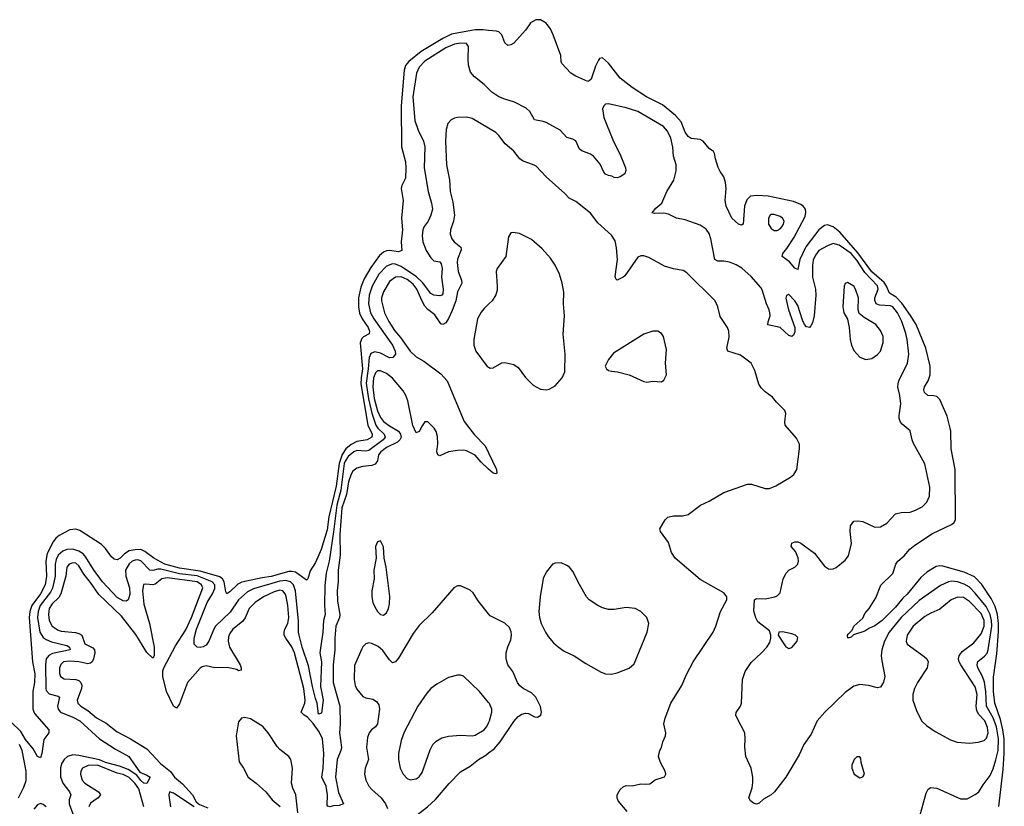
# Model space of a CAD drawing. Header units: inches. Extents: x 1473912 to 1647258, y 640388 to 773423.
# Tile 336 of 420: x 1556830 to 1563486, y 734713 to 740032. Entities that reach past the tile are written whole.
import ezdxf

# ---------------------------------------------------------------- set-up
doc = ezdxf.new("R2010")
doc.units = ezdxf.units.IN
doc.header["$MEASUREMENT"] = 0
for name, color, linetype in [('B5753', 7, 'Continuous'), ('B5763', 7, 'Continuous'), ('B5764', 7, 'Continuous')]:
    doc.layers.add(name, color=color, linetype=linetype)

msp = doc.modelspace()

# ---------------------------------------------------------------- linework, layer by layer
at = {"layer": 'B5753', "color": 5}
for points, elevation in [([(1560000, 739959.4), (1559963.1, 739963.1), (1559910, 739963.5), (1559750, 739934.7), (1559690, 739905.3), (1559544.3, 739815.7), (1559460.1, 739750), (1559439, 739721), (1559430.4, 739690), (1559408.5, 739450), (1559412, 739172), (1559438.8, 739070), (1559441.5, 739030), (1559439.3, 738960.7), (1559412.8, 738910), (1559410.2, 738890), (1559422.7, 738810), (1559412.1, 738690), (1559418.2, 738610), (1559410.2, 738530), (1559413.1, 738470), (1559390, 738462), (1559330, 738470.6), (1559310, 738468), (1559290, 738459.1), (1559263, 738437), (1559203.4, 738356.6), (1559160.1, 738279.9), (1559135.8, 738224.2), (1559121, 738150), (1559120.9, 738090), (1559128.2, 738048.2), (1559144.4, 738010), (1559185.4, 737950), (1559195.4, 737924.6), (1559192.6, 737907.4), (1559153.6, 737886.4), (1559143.7, 737876.2), (1559132.7, 737847.3), (1559148, 737670), (1559138, 737610), (1559136.7, 737570), (1559184.2, 737290), (1559212.2, 737230), (1559211.2, 737210), (1559178.3, 737190), (1559110, 737179.5), (1559070, 737160.4), (1559034.9, 737130), (1559009.4, 737090.6), (1558990.5, 737030), (1558970, 736876.8), (1558920.8, 736670), (1558910, 736582), (1558868.9, 736450), (1558830, 736361.3), (1558794.4, 736305.6), (1558778, 736250), (1558770, 736242.9), (1558695.2, 736295.2), (1558670, 736301.1), (1558650, 736299.6), (1558530, 736267.2), (1558470, 736258.5), (1558332, 736228), (1558304.4, 736215.6), (1558250, 736163.1), (1558230, 736149.7), (1558223.4, 736163.4), (1558211.7, 736231.7), (1558202, 736250), (1558183.7, 736263.7), (1558050, 736301.9), (1557910, 736323.6), (1557812.5, 736350), (1557738, 736390), (1557676.8, 736436.8), (1557650, 736448.5), (1557611.9, 736448.1), (1557570, 736441.2), (1557539.1, 736420.9), (1557510, 736389.9), (1557490, 736380.6), (1557470, 736383.1), (1557450, 736400.4), (1557410, 736456.3), (1557383, 736483), (1557237.7, 736577.7), (1557210, 736587.7), (1557170, 736582.3), (1557096.2, 736543.8), (1557074.8, 736525.2), (1557057.7, 736502.3), (1557017.1, 736422.9), (1557007.8, 736370), (1557012.7, 736270), (1557002.1, 736210), (1556971.2, 736150), (1556912.9, 736070), (1556899.7, 736030), (1556894.5, 735990), (1556918, 735690), (1556932.3, 735607.7), (1556931.4, 735550), (1556919.4, 735490), (1556919.7, 735370), (1556930, 735339.5), (1557028, 735230), (1557028, 735210), (1556994.4, 735165.6), (1556979.5, 735070), (1556970, 735041.2), (1556950, 735049.2), (1556922, 735102), (1556870, 735165.7), (1556838, 735218), (1556770, 735284.5)], 640), ([(1560000, 739563.1), (1559970, 739593.3), (1559904.7, 739644.7), (1559877.1, 739677.1), (1559864.6, 739724.6), (1559861.2, 739770), (1559865.1, 739850), (1559850.4, 739870.4), (1559810, 739873.6), (1559770, 739865.9), (1559710, 739840.6), (1559570, 739750.4), (1559530.2, 739710), (1559512.2, 739670), (1559487.7, 739510), (1559500.8, 739350), (1559524.2, 739284.2), (1559560.2, 739210), (1559570, 739171), (1559565.4, 739030), (1559590.8, 738870), (1559614.6, 738790), (1559620.2, 738750), (1559610.2, 738710), (1559592.6, 738670), (1559565.7, 738634.3), (1559555.3, 738610), (1559551.3, 738570), (1559555.2, 738530), (1559577.2, 738470), (1559610, 738420.8), (1559630, 738402.2), (1559670, 738395), (1559680.5, 738380.5), (1559685.4, 738350), (1559682.5, 738290), (1559694, 738210), (1559690, 738178), (1559683.8, 738170), (1559670, 738164.4), (1559630, 738168.2), (1559610, 738181.1), (1559554.3, 738254.3), (1559513.7, 738293.7), (1559410, 738362.8), (1559370, 738379), (1559350, 738380.1), (1559310, 738365), (1559257.7, 738310), (1559212.8, 738230), (1559192.4, 738170), (1559188.9, 738110), (1559202.9, 738050), (1559224.3, 738010), (1559350, 737831.4), (1559369.6, 737790), (1559371.6, 737770), (1559352.8, 737747.2), (1559330, 737745), (1559270, 737776), (1559230, 737784.9), (1559204.7, 737775.3), (1559192.2, 737747.8), (1559186.7, 737670), (1559172.9, 737572.9), (1559187.4, 737467.4), (1559211.5, 737371.5), (1559238.8, 737290), (1559250.5, 737270), (1559294.6, 737230), (1559301.3, 737210), (1559287.1, 737190), (1559190, 737119.6), (1559170, 737113.9), (1559110, 737117.7), (1559088.8, 737110), (1559050, 737077.5), (1559030, 737047.5), (1559024.7, 737030), (1559001.7, 736850), (1558974.7, 736750), (1558951.8, 736568.2), (1558921.9, 736370), (1558902, 736290), (1558893.6, 736206.4), (1558891, 736070), (1558896.1, 736010), (1558884, 735970), (1558879.4, 735890), (1558859.6, 735750), (1558870.1, 735690.1), (1558864, 735524), (1558882.7, 735430), (1558870, 735343.7), (1558850, 735336), (1558842.4, 735410), (1558830, 735441.3), (1558810, 735522), (1558783.1, 735663.1), (1558740.6, 735790), (1558719.4, 735870), (1558715.3, 735890), (1558715.5, 735964.5), (1558695.4, 736170), (1558681.1, 736210), (1558661.7, 736230), (1558630, 736239), (1558590, 736234.2), (1558410, 736184.1), (1558370, 736162.6), (1558310.1, 736110), (1558253.7, 736026.3), (1558154.7, 735930), (1558141.9, 735910), (1558110, 735829.5), (1558090, 735803.6), (1558070, 735791.8), (1558050, 735787.3), (1558030, 735789.5), (1558009.8, 735809.8), (1558009.3, 735850), (1558026.6, 735910), (1558096.9, 736090), (1558134, 736150), (1558150, 736186.2), (1558150.6, 736210), (1558132.3, 736230), (1558030, 736270.6), (1557910, 736285.1), (1557784.5, 736315.5), (1557763.5, 736316.5), (1557730, 736306.4), (1557710, 736309.4), (1557650, 736372.1), (1557630, 736378.7), (1557610, 736377.8), (1557590, 736370.3), (1557570, 736353.4), (1557546.5, 736310), (1557548.2, 736270), (1557572.1, 736190), (1557575, 736145), (1557564.6, 736110), (1557550, 736100.3), (1557530, 736102.7), (1557490, 736125.9), (1557390.4, 736230), (1557330, 736315), (1557278.6, 736398.6), (1557259.7, 736419.7), (1557230, 736438.9), (1557190, 736451.8), (1557150, 736449.9), (1557122.3, 736437.7), (1557090, 736410.5), (1557077.3, 736382.7), (1557071.3, 736350), (1557069.2, 736270), (1557051.6, 736188.4), (1557038.6, 736161.4), (1556969.8, 736070), (1556954.8, 736030), (1556950.9, 735990), (1556965.6, 735890), (1556990, 735854.4), (1557010, 735839.8), (1557044.9, 735824.9), (1557150, 735799.3), (1557166.2, 735790), (1557172, 735770), (1557052.8, 735747.2), (1557027.7, 735732.3), (1557010.1, 735710), (1557005.2, 735670), (1557006.5, 735510), (1557010, 735496.9), (1557030, 735473.6), (1557090, 735457.8), (1557099.3, 735450), (1557085.9, 735390), (1557090.1, 735370), (1557105.7, 735350), (1557190, 735316.3), (1557236.5, 735290), (1557370, 735169.5), (1557479, 735099), (1557568.2, 735050), (1557643.3, 734943.3), (1557690, 734924.1), (1557711.7, 734910), (1557690, 734868.2), (1557670.2, 734869.8), (1557650, 734886.9), (1557622.8, 734922.8), (1557562.6, 734962.6), (1557504.2, 734984.2), (1557410.9, 735009.1), (1557370, 735027.4), (1557230, 735055.8), (1557190, 735059.9), (1557153.6, 735050), (1557131, 735030), (1557115.8, 735004.2), (1557106.8, 734973.2), (1557107.4, 734912.6), (1557122.1, 734870), (1557166.4, 734810), (1557175.3, 734790), (1557164.3, 734755.7), (1557165.5, 734730), (1557213.5, 734593.5)], 660), ([(1560000, 739297.4), (1559890, 739364.4), (1559850, 739372.3), (1559789.1, 739370.9), (1559770, 739366.9), (1559746, 739354), (1559724.2, 739330), (1559713.8, 739290), (1559708.7, 739210), (1559715, 739050), (1559735, 738950), (1559740.8, 738870), (1559758.2, 738798.2), (1559768.9, 738710), (1559763.3, 738670), (1559741.5, 738610), (1559741, 738581), (1559751, 738550), (1559767.3, 738530), (1559812.6, 738492.6), (1559815.8, 738475.8), (1559790, 738411.5), (1559787.3, 738390), (1559794.3, 738330), (1559816.6, 738270), (1559818.7, 738250), (1559790, 738191.2), (1559778.9, 738130), (1559754.3, 738065.7), (1559730, 738011.7), (1559710, 737981.8), (1559690, 737969.8), (1559676.2, 737976.2), (1559635.9, 738035.9), (1559590, 738072.9), (1559570, 738095.7), (1559550, 738128.6), (1559514, 738210), (1559490, 738242.6), (1559450, 738275.9), (1559410, 738292.4), (1559370, 738289.9), (1559330, 738260.9), (1559289.1, 738190.9), (1559277.2, 738150), (1559276, 738130), (1559296.8, 738050), (1559326.8, 737990), (1559364.8, 737930), (1559403.6, 737883.6), (1559470, 737790.2), (1559510, 737753.2), (1559562.4, 737722.4), (1559676.2, 737636.2), (1559719.3, 737590), (1559833.9, 737313.9), (1559904.7, 737224.7), (1559977.3, 737150), (1560000, 737102.8)], 680), ([(1560000, 738107.9), (1559970, 738079.8), (1559950, 738055.1), (1559924.6, 738010), (1559899.8, 737870), (1559900.2, 737830), (1559914.2, 737790), (1559990, 737686.7), (1560000, 737681.3)], 720), ([(1560000, 736993.6), (1559950, 737039.1), (1559910, 737086.5), (1559850, 737117), (1559830, 737121.6), (1559790, 737119.8), (1559730, 737109.8), (1559670, 737082.4), (1559656, 737090), (1559651.3, 737110), (1559656.6, 737163.4), (1559653.7, 737213.7), (1559646.3, 737246.3), (1559631.6, 737270), (1559590, 737311.8), (1559570, 737312), (1559550, 737286.6), (1559530, 737247.3), (1559510, 737238), (1559486.9, 737286.9), (1559453.5, 737453.5), (1559440.8, 737490), (1559422, 737522), (1559350, 737606.9), (1559310, 737639.5), (1559270, 737657.9), (1559250, 737658.1), (1559235.4, 737644.6), (1559221.8, 737610), (1559217.6, 737550), (1559226.4, 737470), (1559250, 737386.8), (1559270, 737342.5), (1559290, 737314.3), (1559330, 737284.5), (1559390.4, 737250.4), (1559405.4, 737230), (1559408.9, 737210), (1559400.9, 737190), (1559383.9, 737176.1), (1559310, 737139.4), (1559270.7, 737110), (1559256.9, 737090), (1559248.3, 737050), (1559233, 737027), (1559210, 737018), (1559150, 737011), (1559110, 736999.6), (1559081.9, 736978.1), (1559070, 736958.2), (1559053.2, 736906.8), (1559039.4, 736820.6), (1559007.8, 736730), (1558995.1, 736550), (1558996.6, 736410), (1558982.5, 736310), (1558984, 736230), (1558977.1, 736170), (1558979.3, 736099.3), (1558994.3, 736010), (1558991.2, 735990), (1558967, 735930), (1558960.5, 735850), (1558960.6, 735770), (1558948.8, 735668.8), (1558950.1, 735550), (1558993.8, 735390), (1558997.4, 735270), (1558991.2, 735210), (1559005.8, 735110), (1559001.9, 735090), (1558975.4, 735030), (1558964.5, 734910), (1558985.4, 734805.4), (1559019.3, 734730), (1558990, 734719.2), (1558950, 734716.7), (1558930, 734709.2), (1558914.4, 734714.4), (1558910, 734720.5), (1558911.1, 734790), (1558901.9, 734850), (1558873.5, 734910), (1558882.1, 734970), (1558886.8, 735070), (1558877, 735170), (1558855.5, 735215.5), (1558813.4, 735273.4), (1558776.1, 735316.1), (1558752.9, 735330), (1558732.6, 735350), (1558757.9, 735410), (1558759.6, 735430), (1558751.1, 735510), (1558687.2, 735750), (1558670, 735791.5), (1558628.8, 735848.8), (1558618.7, 735870), (1558617.5, 735890), (1558622.4, 735910), (1558643.5, 735950), (1558649.5, 735990), (1558642.2, 736070), (1558630.7, 736130.7), (1558624.5, 736150), (1558610, 736169), (1558590, 736173.4), (1558550, 736163.7), (1558479.2, 736130), (1558422.3, 736090), (1558382.7, 736050), (1558353.8, 735986.2), (1558337.5, 735962.5), (1558271.5, 735910), (1558250, 735882.4), (1558241.6, 735858.4), (1558239.5, 735830), (1558247.8, 735790), (1558320.7, 735670), (1558327.4, 735650), (1558327.5, 735632.5), (1558310.2, 735629.8), (1558297.4, 735637.4), (1558232.2, 735652.2), (1558150, 735650.3), (1558090, 735663.2), (1558063.8, 735656.2), (1558050, 735647.5), (1557964.7, 735550), (1557910, 735406.6), (1557890, 735377), (1557870, 735389.5), (1557821.8, 735490), (1557797.8, 735590), (1557799.1, 735630), (1557805.6, 735650), (1557883.1, 735796.9), (1557953.1, 735906.9), (1557992, 735990), (1558067.6, 736190), (1558060.2, 736210), (1558030, 736230.9), (1557830, 736258.8), (1557792.1, 736250), (1557746, 736214), (1557730, 736209.9), (1557684.2, 736215.8), (1557668.1, 736211.9), (1557660.6, 736170), (1557670, 736080.5), (1557707.8, 735950), (1557740.1, 735790), (1557740.3, 735730), (1557730, 735714), (1557690, 735753.3), (1557615, 735875), (1557517.9, 735997.9), (1557364.3, 736144.3), (1557310, 736227.3), (1557263.4, 736283.4), (1557230, 736339.8), (1557210, 736355.9), (1557190, 736359.9), (1557164.2, 736350), (1557150, 736329.4), (1557141.6, 736270), (1557109.2, 736150), (1557094.4, 736125.6), (1557050, 736082.4), (1557030.6, 736050), (1557024.7, 736010), (1557029.6, 735970), (1557049.4, 735930), (1557090, 735902.9), (1557110, 735896.9), (1557207.9, 735887.9), (1557230, 735882.5), (1557250, 735871), (1557271.5, 735811.5), (1557324.4, 735784.4), (1557335.9, 735770), (1557338.5, 735750), (1557330, 735709.8), (1557321, 735690), (1557310, 735680.1), (1557290, 735676.3), (1557230, 735689), (1557170, 735695.4), (1557126.3, 735690), (1557108, 735671.9), (1557100.6, 735650), (1557098.5, 735610), (1557105.2, 735590), (1557130, 735575.4), (1557210.1, 735570.1), (1557230, 735563), (1557243.9, 735550), (1557250.8, 735530.8), (1557247.5, 735510), (1557219.8, 735430), (1557224.2, 735410), (1557244.2, 735390), (1557290, 735359.8), (1557350.1, 735310.1), (1557414.6, 735274.6), (1557490, 735215.5), (1557580.2, 735170), (1557690, 735102.2), (1557782.5, 735002.5), (1557850, 734947.4), (1557877.8, 734910), (1557930, 734865.1), (1557999, 734790), (1558024.2, 734744.2), (1558044.9, 734724.9), (1558101.6, 734701.6)], 680), ([(1560000, 736013.7), (1559930, 736101.2), (1559895.6, 736155.6), (1559875.4, 736175.4), (1559810, 736202.9), (1559790, 736203.6), (1559764.4, 736190), (1559618.9, 736021.1), (1559530, 735935.1), (1559490, 735880.9), (1559390, 735714), (1559370, 735689.2), (1559350, 735684), (1559330, 735704), (1559286.2, 735766.2), (1559253, 735793), (1559210, 735814), (1559190, 735818.4), (1559170, 735811.6), (1559150, 735791.5), (1559142.8, 735777.2), (1559094.7, 735665.3), (1559092.2, 735570), (1559099, 735530), (1559110, 735504.8), (1559150, 735454.8), (1559170, 735445.7), (1559217.6, 735437.6), (1559242.7, 735422.7), (1559258.6, 735398.6), (1559263.3, 735370), (1559249.5, 735270), (1559235.6, 735250), (1559209.5, 735230), (1559192.7, 735210), (1559181.7, 735178.3), (1559175.6, 735110), (1559187.8, 735030), (1559165.7, 734970), (1559162.2, 734930), (1559170.8, 734890), (1559190, 734850.2), (1559210, 734826.2), (1559274.6, 734770), (1559304, 734730), (1559317.2, 734697.2)], 720), ([(1560000, 735415.5), (1559937.6, 735490), (1559830, 735592), (1559810, 735599.5), (1559790, 735600.7), (1559730, 735583.6), (1559650, 735539.6), (1559610, 735509.5), (1559581.6, 735478.4), (1559521.1, 735390), (1559430, 735213.2), (1559410, 735159), (1559390.3, 735070), (1559390.3, 735029.7), (1559401.5, 734970), (1559423.6, 734930), (1559450, 734901.5), (1559470, 734892.9), (1559510, 734898.5), (1559530, 734911.8), (1559550, 734941.3), (1559604.1, 735095.9), (1559622.2, 735130), (1559645.6, 735154.4), (1559683.4, 735176.6), (1559730, 735188.1), (1559810, 735194.4), (1559890, 735188.7), (1559910, 735193.5), (1559970, 735230.3), (1559987.4, 735252.6), (1560000, 735277.3)], 740), ([(1558711.1, 734668.9), (1558696.8, 734790), (1558676.7, 734836.6), (1558668.4, 734870), (1558674.8, 734970), (1558663.5, 735030), (1558650.6, 735050.6), (1558590, 735096.2), (1558570, 735117.8), (1558510, 735209.8), (1558472.9, 735252.9), (1558390, 735304.2), (1558350, 735314.5), (1558330.3, 735309.7), (1558310, 735284), (1558294, 735190), (1558313.6, 735013.6), (1558343.7, 734970), (1558375.3, 734910), (1558430, 734869.1), (1558495.3, 734810), (1558536.5, 734756.5), (1558591.1, 734711.1)], 720), ([(1556823.4, 734770), (1556857.7, 734842.3), (1556873.1, 734886.9), (1556874.3, 734950), (1556846.1, 735090), (1556829.7, 735130)], 660), ([(1560000, 734372.6), (1559953.9, 734393.9), (1559910, 734402), (1559850, 734404.7), (1559748, 734430), (1559670, 734442), (1559570, 734447.3), (1559510, 734469.5), (1559490, 734473.2), (1559470, 734469.2), (1559453.6, 734473.6), (1559429.3, 734489.3), (1559419, 734510), (1559424, 734550), (1559459, 734610), (1559587.6, 734710), (1559641.2, 734758.8), (1559732.9, 734867.1), (1559810, 734946.7), (1559875.2, 734984.8), (1559931.8, 735030), (1559980.7, 735059.3), (1560000, 735074)], 720), ([(1557668.7, 734708.8), (1557636, 734830), (1557609.1, 734870), (1557570, 734907.8), (1557530, 734928.6), (1557490, 734937.7), (1557356, 734990), (1557292.2, 734987.8), (1557255.3, 734970), (1557243.5, 734950), (1557241, 734930), (1557253.7, 734890), (1557270, 734869.4), (1557364, 734810), (1557376.5, 734790), (1557360.2, 734770), (1557310, 734734.6), (1557297.9, 734710)], 680), ([(1558010, 734709.9), (1557870, 734802.8), (1557843.8, 734810), (1557838.5, 734790), (1557840.4, 734770), (1557848.8, 734710)], 680), ([(1557010, 734709.5), (1556990, 734726), (1556970, 734730.8), (1556950, 734722.2), (1556925.7, 734694.3)], 660)]:
    msp.add_lwpolyline(points, dxfattribs=dict(at, elevation=elevation))
at = {"layer": 'B5753', "color": 5, "elevation": 720}
msp.add_lwpolyline([(1559270, 736509), (1559250, 736501.2), (1559235.5, 736470), (1559240.3, 736390), (1559223.6, 736310), (1559226.5, 736250), (1559211.5, 736170), (1559210.2, 736130), (1559217.3, 736090), (1559230, 736061.6), (1559250, 736030.4), (1559270, 736010.4), (1559290, 736005.5), (1559310, 736022), (1559322.6, 736050), (1559330, 736082), (1559331.8, 736131.8), (1559306.9, 736330), (1559293.3, 736390), (1559290, 736468)], close=True, dxfattribs=at)
at = {"layer": 'B5763', "color": 5}
for points, elevation in [([(1560276.9, 740000), (1560250, 739961.2), (1560170, 739873.2), (1560150, 739861.2), (1560130, 739857.2), (1560110, 739875.3), (1560089.5, 739930), (1560068.5, 739948.5), (1560054.1, 739954.1), (1560000, 739959.4)], 640), ([(1563449, 734711), (1563478.7, 734961.3), (1563486.2, 735070), (1563484.6, 735170), (1563477.2, 735230), (1563459.9, 735299.9), (1563422.1, 735410), (1563413.7, 735490), (1563413.1, 735586.9), (1563436.7, 735743.2), (1563446.5, 735893.5), (1563446.4, 735950), (1563439.2, 736010), (1563425, 736065), (1563398.3, 736118.3), (1563333.4, 736213.4), (1563283.7, 736263.7), (1563215.8, 736295.8), (1563070, 736337.6), (1563050, 736339), (1563026.3, 736333.7), (1562963.3, 736296.7), (1562921.1, 736258.9), (1562830, 736147.3), (1562799.4, 736120.6), (1562750, 736059.3), (1562661.5, 735970), (1562610, 735933.3), (1562570, 735916), (1562543.1, 735896.9), (1562467.3, 735872.7), (1562450, 735857.2), (1562429, 735850), (1562426, 735870), (1562430, 735876), (1562456.9, 735903.1), (1562469.8, 735930.2), (1562530, 735984.9), (1562544, 736016), (1562573.2, 736050), (1562617.4, 736122.6), (1562651, 736209), (1562733, 736287), (1562753.5, 736350), (1562767.1, 736370), (1562810, 736406.5), (1562848.7, 736451.3), (1562881.2, 736478.8), (1563001.5, 736558.5), (1563130, 736618.3), (1563145.8, 736630), (1563155.2, 736650), (1563153.8, 736990), (1563126.2, 737130), (1563124.2, 737250), (1563120.3, 737270), (1563099.8, 737350), (1563050, 737464.4), (1563030, 737482.8), (1563010, 737488.9), (1562970, 737490.9), (1562946.2, 737510), (1562942.4, 737530), (1562947.7, 737550), (1562970.6, 737589.4), (1562984.2, 737630), (1562985.6, 737690), (1562955.3, 737810), (1562889.9, 737970), (1562852.5, 738032.5), (1562794.3, 738114.3), (1562754.9, 738154.9), (1562710, 738181.5), (1562690.6, 738230), (1562674.6, 738254.6), (1562590, 738325.9), (1562496.2, 738456.2), (1562374.5, 738594.5), (1562330, 738631.6), (1562290, 738643.8), (1562270, 738640.3), (1562233.3, 738610), (1562145.2, 738494.8), (1562104.1, 738410), (1562090, 738343.7), (1562070, 738351.2), (1562035.2, 738395.2), (1561984.5, 738430), (1561989.7, 738450), (1562016.4, 738483.6), (1562062.4, 738557.6), (1562139.8, 738700.2), (1562145.4, 738730), (1562141.8, 738750), (1562129.2, 738769.2), (1562110, 738783), (1562061.4, 738801.4), (1561890, 738839.3), (1561816.1, 738843.9), (1561770, 738838), (1561746.2, 738813.8), (1561730.2, 738770), (1561720.5, 738650), (1561710, 738641.6), (1561689.6, 738650), (1561645.1, 738690), (1561606.6, 738770), (1561598.5, 738810), (1561605.6, 738890), (1561602.6, 738930), (1561590, 738969.6), (1561565.4, 739005.4), (1561552.9, 739032.9), (1561533.8, 739090), (1561527.2, 739127.2), (1561520.1, 739140.1), (1561490, 739160.7), (1561450, 739209.5), (1561430, 739222), (1561370, 739227.6), (1561350, 739242.4), (1561330, 739272), (1561301.1, 739341.1), (1561262.9, 739382.9), (1561175, 739455), (1561067.6, 739510), (1560970, 739572.4), (1560890, 739637.4), (1560810, 739736.9), (1560770, 739774.5), (1560750, 739769.3), (1560742.3, 739757.7), (1560723.4, 739716.6), (1560693.7, 739630), (1560680.9, 739619.1), (1560670, 739614.5), (1560590, 739649.6), (1560555.1, 739670), (1560495.6, 739735.6), (1560489.6, 739750), (1560488.2, 739790), (1560437.7, 739930), (1560418.8, 739970), (1560396.2, 740000)], 640), ([(1562909.7, 734630), (1562957.1, 734802.9), (1562971.5, 734828.5), (1562990, 734839.1), (1563030, 734835.8), (1563190, 734764.4), (1563235.8, 734764.2), (1563290, 734792), (1563313, 734810), (1563342.2, 734857.8), (1563390, 734921.3), (1563410, 734965.7), (1563430, 735027.2), (1563443.9, 735090), (1563446.8, 735170), (1563434.2, 735250), (1563410.6, 735310.6), (1563365.2, 735390), (1563361.6, 735490), (1563352, 735552), (1563339.7, 735590), (1563307.7, 735650), (1563302.4, 735670), (1563306.9, 735693.1), (1563352.6, 735727.4), (1563370, 735749.4), (1563377.6, 735770), (1563401.1, 735930), (1563398.7, 735970), (1563389.8, 736009.8), (1563363.5, 736063.5), (1563290, 736154.8), (1563250, 736194.2), (1563215.1, 736215.1), (1563170, 736230.7), (1563130, 736234.6), (1563110, 736231.4), (1563054, 736206), (1562910, 736103.8), (1562790, 735990.4), (1562707.4, 735890), (1562676.3, 735830), (1562658.3, 735770), (1562654.6, 735730), (1562657.6, 735697.6), (1562678.9, 735590), (1562670, 735553.2), (1562650, 735519.3), (1562630, 735514), (1562568.9, 735528.9), (1562510, 735536.8), (1562470, 735524.2), (1562410, 735481.7), (1562272.8, 735350), (1562222, 735290), (1562179.5, 735200.5), (1562130.2, 735130), (1562099, 735061), (1562010, 734909.6), (1561932.4, 734810), (1561910, 734789.6), (1561859.1, 734760.9), (1561830, 734734), (1561810, 734727), (1561790, 734734), (1561770, 734749), (1561759, 734770), (1561782.5, 734837.5), (1561787.2, 734872.8), (1561785.6, 734910), (1561774, 734970), (1561739.5, 735050), (1561731.9, 735111.9), (1561735.6, 735170), (1561731.5, 735210), (1561679.6, 735310), (1561671.8, 735330), (1561673.8, 735346.2), (1561702.9, 735390), (1561709.6, 735410), (1561716.9, 735570), (1561735.6, 735624.4), (1561774.9, 735685.1), (1561845.2, 735750), (1561881.2, 735790), (1561900.2, 735819.8), (1561909, 735850), (1561909, 735870), (1561898.6, 735898.6), (1561820.8, 735960.8), (1561806.5, 735986.5), (1561793, 736033), (1561797.2, 736110), (1561810, 736119.1), (1561870, 736114.9), (1561935.3, 736130), (1561950, 736136.3), (1561970, 736156), (1561992.4, 736250), (1562010.8, 736289.2), (1562029.8, 736310.2), (1562070, 736328.9), (1562091, 736350), (1562095.3, 736370), (1562093.2, 736393.2), (1562075.3, 736435.3), (1562044.5, 736470), (1562050, 736492.4), (1562070, 736500.4), (1562090, 736500.4), (1562110, 736492), (1562204, 736424), (1562270, 736337.1), (1562298.8, 736318.8), (1562310, 736315.5), (1562330, 736318), (1562350, 736327.7), (1562410, 736376.3), (1562433, 736407), (1562453.3, 736490), (1562445.3, 736570), (1562447.6, 736610), (1562470, 736641.6), (1562496.6, 736643.4), (1562530, 736637.6), (1562610, 736601.3), (1562650, 736602.4), (1562693, 736627), (1562750, 736690.3), (1562790, 736700.3), (1562850, 736702.4), (1562885.6, 736714.4), (1562930, 736738.4), (1562961.6, 736770), (1562980.4, 736810), (1562983.5, 736870), (1562948.4, 737028.5), (1562871, 737171), (1562863, 737190), (1562850.8, 737250.8), (1562795.9, 737295.9), (1562785.4, 737310), (1562776.1, 737336.1), (1562774.6, 737354.6), (1562785.9, 737434.1), (1562779.4, 737490), (1562766.6, 737546.6), (1562768.4, 737570), (1562774.2, 737590), (1562832.7, 737710), (1562839.9, 737770), (1562828.6, 737870), (1562819.9, 737910), (1562794.1, 737990), (1562763.6, 738050), (1562731.8, 738090), (1562717.1, 738097.1), (1562641.7, 738101.7), (1562619.5, 738110), (1562610, 738136), (1562611.2, 738150), (1562634.2, 738210), (1562630, 738231.3), (1562543.2, 738323.2), (1562490, 738405.8), (1562450, 738451.1), (1562370, 738507.7), (1562330, 738518.3), (1562290, 738503.7), (1562232.4, 738470), (1562210, 738439.8), (1562194.7, 738405.3), (1562190.1, 738369.9), (1562190.1, 738290), (1562209, 738210), (1562211.2, 738170), (1562200.5, 738030), (1562190, 737980.9), (1562179.2, 737960.8), (1562170, 737949.6), (1562150, 737955.1), (1562136.3, 737970), (1562121.1, 738001.1), (1562090, 738099.7), (1562070, 738129.8), (1562030, 738172.8), (1562027, 738173), (1562013, 738167), (1562010.4, 738149.6), (1562027.1, 738070), (1562070.2, 737950.2), (1562070, 737922), (1562061.3, 737898.7), (1562050, 737889.4), (1562030, 737897.4), (1561971, 737951), (1561888.5, 737968.5), (1561889.6, 737989.6), (1561904, 738030), (1561902.2, 738050), (1561897.6, 738070), (1561878.2, 738110), (1561850, 738205.2), (1561840.7, 738220.7), (1561775.8, 738295.8), (1561710.9, 738350.9), (1561674.6, 738374.6), (1561628.8, 738391.2), (1561590, 738398.5), (1561550, 738398), (1561530, 738409.6), (1561501.7, 738550), (1561490, 738585.6), (1561470, 738616.3), (1561430, 738642.6), (1561330, 738677.6), (1561270, 738689.6), (1561217.1, 738717.1), (1561183.7, 738723.7), (1561121.7, 738721.7), (1561106.2, 738726.2), (1561130, 738758.3), (1561171.1, 738790), (1561205.1, 738870), (1561253.1, 738946.9), (1561268.7, 739010), (1561267.1, 739050), (1561249.1, 739110), (1561245.6, 739170), (1561230.9, 739230), (1561210, 739278), (1561183.2, 739310), (1561010, 739411.1), (1560930, 739435.2), (1560810, 739463.5), (1560790, 739460.4), (1560779.6, 739450), (1560771.1, 739430), (1560779.5, 739370), (1560839, 739219), (1560893.2, 739110), (1560925.5, 739030), (1560927.3, 739012.7), (1560921, 738990), (1560890, 738969.3), (1560870, 738962.7), (1560850, 738964), (1560834, 738974), (1560810, 738978), (1560790, 738987), (1560779.7, 738999.7), (1560754.6, 739054.6), (1560710, 739108.5), (1560690, 739122), (1560630, 739144.7), (1560615.6, 739155.6), (1560590, 739213.2), (1560570, 739224.5), (1560530, 739235.1), (1560483.6, 739283.6), (1560390, 739336.4), (1560370, 739344.4), (1560310, 739355.1), (1560278.4, 739410), (1560253.5, 739433.5), (1560174.9, 739474.9), (1560110, 739493.3), (1560070, 739511), (1560021.5, 739541.5), (1560000, 739563.1)], 660), ([(1560937.1, 734677.1), (1560877.1, 734750), (1560868.2, 734770), (1560870, 734790.6), (1560890, 734826.4), (1560910, 734844.4), (1560930, 734852.7), (1560970, 734850.7), (1561030, 734865.5), (1561057.5, 734862.5), (1561090, 734866), (1561127.2, 734892.8), (1561190, 734912), (1561199, 734930), (1561194, 734950), (1561161.2, 735010), (1561149.4, 735050), (1561157.2, 735090), (1561169, 735110), (1561177.2, 735150), (1561195.1, 735190), (1561198, 735210), (1561185.6, 735270), (1561193.6, 735310), (1561233, 735410), (1561305.3, 735530), (1561336.9, 735603.1), (1561382.4, 735690), (1561519.1, 735890), (1561536, 735930), (1561567.1, 736030), (1561609.6, 736110), (1561609.6, 736130), (1561590, 736156), (1561430, 736247.1), (1561261.1, 736390), (1561236, 736430), (1561216.9, 736496.9), (1561162, 736570), (1561158, 736590), (1561194, 736650), (1561212.5, 736667.5), (1561250, 736678), (1561310, 736678), (1561350, 736686.8), (1561431.9, 736748.1), (1561490, 736775.5), (1561590, 736834), (1561750, 736890.3), (1561778, 736890), (1561870, 736861.6), (1561898, 736862), (1561941.2, 736878.8), (1562041, 736939), (1562062.7, 736957.3), (1562082.9, 736990), (1562102, 737130), (1562101.5, 737161.5), (1562081.2, 737201.2), (1562004.5, 737290), (1562002, 737310), (1562009.5, 737369.5), (1562003.7, 737390), (1561946.1, 737446.1), (1561920.1, 737480.1), (1561870, 737515.1), (1561842, 737542), (1561827.5, 737567.5), (1561800.1, 737660.1), (1561775.6, 737710), (1561702.6, 737762.6), (1561616.9, 737790), (1561609.7, 737810), (1561625.8, 737885.8), (1561624.9, 737924.9), (1561614, 737950), (1561564.6, 738024.6), (1561549.7, 738090), (1561532.8, 738130), (1561340.3, 738320.3), (1561315, 738335.1), (1561250, 738346.6), (1561190, 738365.1), (1561082.7, 738422.7), (1561050, 738435.8), (1561030, 738435.8), (1561010, 738425.4), (1560920.6, 738299.4), (1560910, 738289.8), (1560869.4, 738270), (1560859.4, 738279.4), (1560854.9, 738294.9), (1560870.7, 738410), (1560865.6, 738490), (1560856.8, 738536.8), (1560830, 738574.7), (1560739.1, 738659.1), (1560690, 738722.6), (1560590, 738802.9), (1560544.4, 738824.4), (1560515.7, 738855.7), (1560388.4, 738970), (1560320.7, 739040.7), (1560308.9, 739048.9), (1560230, 739077.6), (1560210.6, 739090.6), (1560170, 739142), (1560111.7, 739191.7), (1560070, 739249.6), (1560048.1, 739268.1), (1560000, 739297.4)], 680), ([(1560000, 737681.3), (1560010, 737675.8), (1560030, 737677.6), (1560090, 737710.4), (1560110, 737714), (1560170, 737699.2), (1560198.9, 737678.9), (1560250, 737612.2), (1560301, 737561), (1560350, 737534), (1560390, 737528.7), (1560410, 737532.4), (1560450, 737557.1), (1560496.9, 737610), (1560515.1, 737650), (1560517.6, 737770), (1560505, 737905), (1560514.2, 738030), (1560506.9, 738110), (1560507.9, 738190), (1560498, 738250), (1560480.3, 738310), (1560450, 738373), (1560419.1, 738419), (1560362.4, 738482.4), (1560290, 738545.3), (1560210, 738585.4), (1560166.7, 738593.3), (1560150, 738589.4), (1560135.6, 738564.4), (1560116.5, 738430), (1560059, 738350), (1560050.3, 738330), (1560058.7, 738230), (1560057.3, 738202.7), (1560048.8, 738171.2), (1560023.6, 738130), (1560000, 738107.9)], 720), ([(1560000, 737102.8), (1560054.3, 736990), (1560054.7, 736965.3), (1560050, 736960.5), (1560030, 736966.2), (1560000, 736993.6)], 680), ([(1560000, 735074), (1560037.4, 735102.6), (1560078.3, 735150), (1560170, 735285.5), (1560200.1, 735319.9), (1560224.4, 735335.6), (1560250, 735343.8), (1560270, 735340.5), (1560310, 735318), (1560330, 735315.5), (1560353.6, 735330), (1560358.7, 735350), (1560351.2, 735388.8), (1560319.7, 735450), (1560290, 735480.5), (1560234.5, 735510), (1560209.6, 735530), (1560196.3, 735550), (1560163.9, 735623.9), (1560129.7, 735670), (1560119.7, 735710), (1560118.7, 735750), (1560130, 735791.3), (1560150, 735838), (1560155.1, 735870), (1560152.9, 735892.9), (1560141, 735921), (1560110, 735952), (1560010, 736001.2), (1560000, 736013.7)], 720), ([(1560000, 735277.3), (1560006.5, 735290), (1560023.1, 735350), (1560021.4, 735370), (1560007.1, 735407.1), (1560000, 735415.5)], 740)]:
    msp.add_lwpolyline(points, dxfattribs=dict(at, elevation=elevation))
for points, elevation in [([(1561910, 738715.1), (1561902.4, 738710), (1561891.8, 738690), (1561892.6, 738650), (1561910, 738618.7), (1561930, 738606.5), (1561950, 738606.7), (1561970, 738616.9), (1561983.1, 738630), (1561994, 738650), (1561997.2, 738670), (1561986, 738690), (1561970, 738700.4), (1561930, 738715.1)], 660), ([(1562425.4, 738254.6), (1562410, 738248), (1562402.8, 738230), (1562394, 738090), (1562401.6, 738050), (1562426.2, 738006.2), (1562438, 737950), (1562444.9, 737870), (1562453, 737830), (1562470, 737794.8), (1562510.5, 737750.5), (1562550, 737733.4), (1562590, 737741.6), (1562630, 737767.7), (1562650, 737791), (1562668, 737850), (1562666.3, 737890), (1562650, 737929.3), (1562618, 737970), (1562538.2, 738018.2), (1562505.3, 738045.3), (1562497.7, 738070), (1562500.5, 738150), (1562479.3, 738210), (1562468.7, 738230)], 680), ([(1561110, 737926.6), (1561050, 737905.3), (1560843.7, 737776.3), (1560810, 737735.1), (1560788.2, 737690), (1560797.3, 737670), (1560810, 737660.5), (1560830, 737654.4), (1560871.7, 737651.7), (1560950, 737630.3), (1561050, 737586), (1561070, 737580.9), (1561110, 737586.5), (1561170, 737582.4), (1561185.1, 737594.9), (1561202.4, 737630), (1561195.5, 737710), (1561201.6, 737801.6), (1561181.7, 737890), (1561169.6, 737910), (1561144.7, 737924.7)], 720), ([(1560490, 736358.4), (1560450, 736358), (1560431.3, 736350), (1560390, 736296), (1560370, 736252.7), (1560349.1, 736129.1), (1560340.4, 736030), (1560343.1, 735990), (1560354.6, 735950), (1560384.6, 735890), (1560402, 735862), (1560438.8, 735818.8), (1560470.1, 735790.1), (1560510, 735762.8), (1560578, 735730), (1560657.9, 735677.9), (1560760.9, 735620.9), (1560790, 735609.4), (1560830, 735605.6), (1560870, 735615.7), (1560950, 735646.1), (1560983.6, 735676.4), (1561070.9, 735890.9), (1561083.1, 735950), (1561070, 735989.2), (1561029.5, 736030), (1560990, 736050.9), (1560930, 736056.4), (1560850, 736043.5), (1560810, 736043.5), (1560770, 736054.8), (1560739.5, 736070), (1560679.6, 736110), (1560663, 736130), (1560613.5, 736213.5), (1560570, 736301.2), (1560546, 736330), (1560530, 736342)], 720), ([(1563170, 736127.1), (1563127.8, 736110), (1563050, 736045.7), (1562990, 736019.8), (1562950, 735996.5), (1562869.2, 735930), (1562830.3, 735870), (1562823.1, 735830), (1562830.3, 735810.3), (1562944.9, 735724.9), (1562962, 735710), (1562972.4, 735690), (1562964.2, 735650), (1562898.8, 735550), (1562879.3, 735510), (1562868.5, 735470), (1562867.6, 735430), (1562894.2, 735354.2), (1562929, 735289), (1562959.9, 735259.9), (1563019.2, 735219.2), (1563123.4, 735163.4), (1563167.2, 735147.2), (1563250, 735139.1), (1563310, 735146.2), (1563350, 735157.7), (1563366.6, 735173.4), (1563377.5, 735210), (1563373.1, 735246.9), (1563354.1, 735290), (1563313.8, 735333.8), (1563299.5, 735359.5), (1563295.4, 735390), (1563302.8, 735470), (1563290, 735519.8), (1563191.4, 735670), (1563180.7, 735690), (1563177.3, 735710), (1563181.4, 735730), (1563201.1, 735758.9), (1563281.2, 735818.8), (1563330, 735880.2), (1563349.1, 735930), (1563349.2, 735970), (1563330, 736016.6), (1563250, 736098), (1563210, 736124.7)], 680), ([(1561987.3, 735892.7), (1561962, 735890), (1561958, 735870), (1562010, 735791.3), (1562030, 735781), (1562050, 735786.8), (1562086, 735830), (1562090, 735855.3), (1562075.3, 735870), (1562050, 735879.5)], 660), ([(1562510, 735048), (1562490, 735048), (1562471.1, 735028.9), (1562456, 734990), (1562456, 734970), (1562470.9, 734930.9), (1562510, 734906), (1562528.9, 734911.1), (1562542, 734930), (1562519, 735010), (1562516.5, 735036.5)], 680)]:
    msp.add_lwpolyline(points, close=True, dxfattribs=dict(at, elevation=elevation))
at = {"layer": 'B5764', "color": 5, "elevation": 640}
msp.add_lwpolyline([(1560396.2, 740000), (1560390, 740008.3), (1560350, 740031.7), (1560318.8, 740030), (1560283.8, 740010), (1560276.9, 740000)], dxfattribs=at)

doc.saveas('drawing.dxf')
